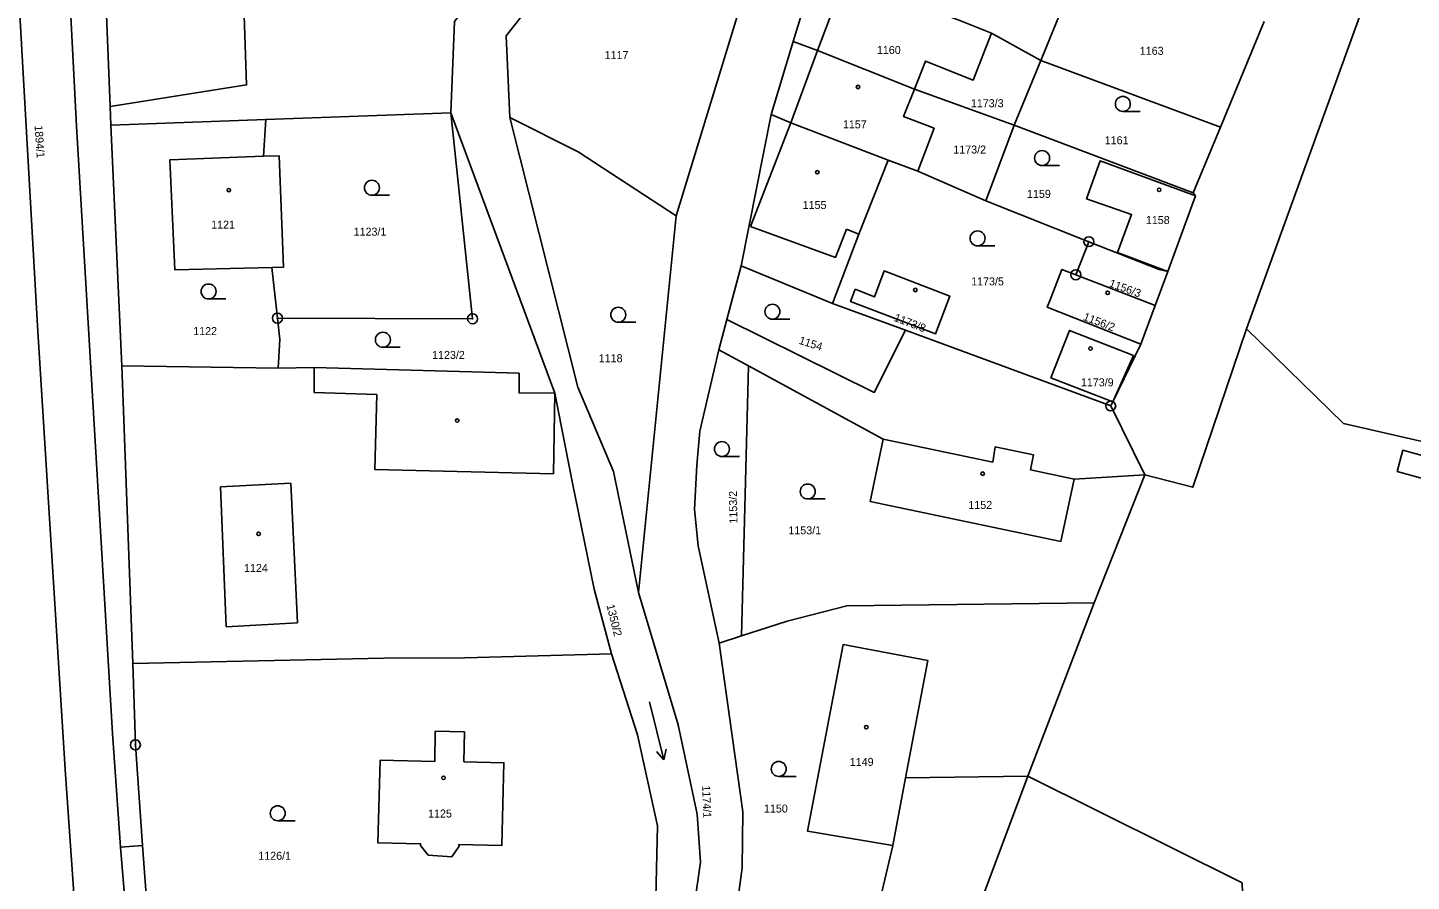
# Model space of a CAD drawing. Extents: x -587171 to -555306, y -1167727 to -1074732.
# Drawn here: x -560066.2 to -559927.4, y -1077225.4 to -1077139.7 of the extents above; entities that cross this region are included whole.
import ezdxf

# ---------------------------------------------------------------- set-up
doc = ezdxf.new("R2010")
doc.units = 0
for name, color, linetype in [('Hranice parcel', 7, 'Continuous'), ('Parcelní čísla', 7, 'Continuous'), ('Vnitřní kresba', 7, 'Continuous'), ('Značky bodu BP', 7, 'Continuous'), ('Značky budov', 7, 'Continuous'), ('Značky kultur', 7, 'Continuous')]:
    doc.layers.add(name, color=color, linetype=linetype)

msp = doc.modelspace()

# ---------------------------------------------------------------- linework, layer by layer
at = {"layer": 'Hranice parcel'}
for p, q in [((-560001.14, -1077158.62), (-559993.18, -1077132.53)), ((-559987.08, -1077133.51), (-559989.4, -1077141.14)), ((-560058.29, -1077138.46), (-560057.93, -1077147.65)), ((-559932.27, -1077137.8), (-559943.92, -1077169.97)), ((-559946.53, -1077149.71), (-559942.15, -1077139.11)), ((-559989.4, -1077141.14), (-559991.62, -1077148.46)), ((-559964.56, -1077143.04), (-559969.49, -1077140.3)), ((-559964.56, -1077143.04), (-559967.21, -1077149.52)), ((-559946.53, -1077149.71), (-559964.56, -1077143.04)), ((-559967.21, -1077149.52), (-559977.22, -1077145.92)), ((-560057.93, -1077147.65), (-560057.85, -1077149.51)), ((-560042.31, -1077148.95), (-560023.74, -1077148.28)), ((-560013.32, -1077176.42), (-560023.74, -1077148.28)), ((-559991.62, -1077148.46), (-559994.61, -1077163.64)), ((-560057.85, -1077149.51), (-560042.31, -1077148.95)), ((-560057.85, -1077149.51), (-560056.75, -1077173.69)), ((-560042.54, -1077152.64), (-560042.31, -1077148.95)), ((-559967.21, -1077149.52), (-559970.07, -1077157.13)), ((-559949.25, -1077156.3), (-559967.21, -1077149.52)), ((-559949.25, -1077156.3), (-559946.53, -1077149.71)), ((-559979.86, -1077153.03), (-559976.89, -1077154.14)), ((-559976.89, -1077154.14), (-559970.07, -1077157.13)), ((-559951.82, -1077164.21), (-559949.03, -1077156.61)), ((-559949.03, -1077156.61), (-559949.25, -1077156.3)), ((-559970.07, -1077157.13), (-559959.73, -1077161.22)), ((-560004.91, -1077196.43), (-560001.14, -1077158.62)), ((-559961.04, -1077164.54), (-559959.73, -1077161.22)), ((-560041.15, -1077168.9), (-560041.71, -1077163.8)), ((-559994.61, -1077163.64), (-559996.04, -1077169.03)), ((-559985.46, -1077167.41), (-559994.61, -1077163.64)), ((-559951.82, -1077164.21), (-559953.08, -1077167.64)), ((-559978.14, -1077170.11), (-559985.46, -1077167.41)), ((-559954.5, -1077171.52), (-559953.08, -1077167.64)), ((-560040.92, -1077171.04), (-560041.15, -1077168.9)), ((-559996.04, -1077169.03), (-559996.85, -1077172.09)), ((-559957.54, -1077177.71), (-559978.14, -1077170.11)), ((-560041.07, -1077173.93), (-560040.92, -1077171.04)), ((-559996.85, -1077172.09), (-559993.89, -1077173.69)), ((-560056.75, -1077173.69), (-560041.07, -1077173.93)), ((-560056.75, -1077173.69), (-560055.67, -1077203.55)), ((-559993.89, -1077173.69), (-559994.57, -1077200.8)), ((-559954.11, -1077184.61), (-559957.54, -1077177.71)), ((-559954.11, -1077184.61), (-559959.19, -1077197.48)), ((-559959.19, -1077197.48), (-559965.84, -1077214.88)), ((-559994.57, -1077200.8), (-559996.81, -1077201.54)), ((-560054.68, -1077221.83), (-560053.43, -1077239.27))]:
    msp.add_line(p, q, dxfattribs=at)
for points in [[(-560081.39, -1076838.77), (-560080.61, -1076844.79), (-560078.46, -1076885.64), (-560076.77, -1076926.81), (-560074.77, -1076972.18), (-560073.12, -1077009.56), (-560071.29, -1077047.93), (-560069.41, -1077088.13), (-560067.46, -1077130.16), (-560065.21, -1077169.66), (-560062.46, -1077214.21), (-560061.17, -1077232.38), (-560061.09, -1077233.9), (-560061.7, -1077235.89), (-560062.89, -1077237.55), (-560064.13, -1077238.39)], [(-560023.74, -1077148.28), (-560023.37, -1077139.12), (-560018.7, -1077133.08), (-560015.23, -1077123.81)], [(-560010.17, -1077125.81), (-560011.75, -1077132.31), (-560018.2, -1077140.57), (-560017.83, -1077148.74)], [(-560057.93, -1077147.65), (-560044.25, -1077145.49), (-560044.53, -1077137.5), (-560044.84, -1077128.48), (-560052.9, -1077128.77), (-560052.57, -1077137.88), (-560058.29, -1077138.46)], [(-559969.49, -1077140.3), (-559972.67, -1077139), (-559984.22, -1077134.73), (-559987.08, -1077133.51)], [(-559956.37, -1077133.7), (-559960.94, -1077134.18), (-559964.56, -1077143.04)], [(-559977.22, -1077145.92), (-559986.95, -1077142.03), (-559989.4, -1077141.14)], [(-559977.22, -1077145.92), (-559976.13, -1077143.09), (-559971.33, -1077145), (-559969.49, -1077140.3)], [(-559976.89, -1077154.14), (-559975.25, -1077149.84), (-559978.33, -1077148.67), (-559977.22, -1077145.92)], [(-560041.15, -1077168.9), (-560021.57, -1077168.96), (-560023.74, -1077148.28)], [(-559979.86, -1077153.03), (-559989.62, -1077149.28), (-559991.62, -1077148.46)], [(-560017.83, -1077148.74), (-560010.98, -1077152.19), (-560001.14, -1077158.62)], [(-560017.83, -1077148.74), (-560011.02, -1077175.82), (-560007.44, -1077184.29), (-560004.91, -1077196.43)], [(-560042.54, -1077152.64), (-560051.94, -1077153), (-560051.46, -1077164.04), (-560041.71, -1077163.8)], [(-560041.71, -1077163.8), (-560040.54, -1077163.77), (-560040.99, -1077152.59), (-560042.54, -1077152.64)], [(-559985.46, -1077167.41), (-559982.8, -1077160.45), (-559979.86, -1077153.03)], [(-559949.03, -1077156.61), (-559958.61, -1077153.12), (-559959.96, -1077156.91), (-559955.44, -1077158.5), (-559956.87, -1077162.32), (-559951.82, -1077164.21)], [(-559959.73, -1077161.22), (-559952.67, -1077164.01), (-559951.82, -1077164.21)], [(-559983.17, -1077166), (-559981.25, -1077166.77), (-559980.27, -1077164.16), (-559973.68, -1077166.7), (-559975.11, -1077170.47), (-559983.64, -1077167.23), (-559983.17, -1077166)], [(-559961.04, -1077164.54), (-559962.43, -1077164), (-559963.62, -1077167.06), (-559963.92, -1077167.81), (-559954.5, -1077171.52)], [(-559953.08, -1077167.64), (-559954.28, -1077167.17), (-559961.04, -1077164.54)], [(-559978.14, -1077170.11), (-559981.26, -1077176.35), (-559996.04, -1077169.03)], [(-559963.53, -1077174.88), (-559961.68, -1077170.13), (-559955.24, -1077172.66)], [(-559943.92, -1077169.97), (-559949.3, -1077185.88), (-559954.11, -1077184.61)], [(-559943.92, -1077169.97), (-559934.18, -1077179.48), (-559876.33, -1077192.72), (-559874.18, -1077191.45)], [(-559996.81, -1077201.54), (-559998.93, -1077191.75), (-559999.31, -1077188.1), (-559999.06, -1077183.65), (-559998.77, -1077180.23), (-559996.85, -1077172.09)], [(-559954.5, -1077171.52), (-559957.33, -1077177.29), (-559957.54, -1077177.71)], [(-559955.24, -1077172.66), (-559957.33, -1077177.29), (-559963.53, -1077174.88)], [(-560041.07, -1077173.93), (-560037.45, -1077173.86), (-560021.69, -1077174.3), (-560016.9, -1077174.43), (-560016.9, -1077176.41), (-560013.32, -1077176.42)], [(-559993.89, -1077173.69), (-559980.38, -1077181.03), (-559981.67, -1077187.32), (-559962.56, -1077191.31), (-559961.21, -1077185.07), (-559954.11, -1077184.61)], [(-560007.64, -1077202.6), (-560009.38, -1077196.11), (-560011.56, -1077185.31), (-560013.32, -1077176.42)], [(-559920.53, -1077186.56), (-559928.78, -1077184.28), (-559928.23, -1077182.15), (-559919.74, -1077184.5)], [(-560004.91, -1077196.43), (-560000.94, -1077209.74), (-559999.02, -1077218.69), (-559998.7, -1077223.52), (-559999.36, -1077228.15), (-560005.72, -1077251.33), (-560013.76, -1077274.39)], [(-559959.19, -1077197.48), (-559984.01, -1077197.77), (-559989.99, -1077199.31), (-559994.57, -1077200.8)], [(-560055.67, -1077203.55), (-560030.48, -1077203.03), (-560022.36, -1077202.99), (-560007.64, -1077202.6)], [(-560009.4, -1077247.76), (-560003.19, -1077227.07), (-560003.02, -1077219.85), (-560005.01, -1077210.73), (-560007.64, -1077202.6)], [(-559996.81, -1077201.54), (-559994.46, -1077218.47), (-559994.51, -1077224.08), (-559995.39, -1077230.48)], [(-559965.84, -1077214.88), (-559978.13, -1077215.06), (-559975.89, -1077203.26), (-559984.4, -1077201.67), (-559987.96, -1077220.4), (-559979.41, -1077221.85), (-559982.81, -1077236.32), (-559995.39, -1077230.48)], [(-560054.68, -1077221.83), (-560055.4, -1077211.73), (-560055.67, -1077203.55)], [(-560022.46, -1077213.44), (-560022.38, -1077210.43), (-560025.31, -1077210.37), (-560025.37, -1077213.39), (-560030.84, -1077213.26), (-560031.08, -1077221.56), (-560026.79, -1077221.66), (-560026.79, -1077221.83), (-560026.01, -1077222.81), (-560023.66, -1077222.98), (-560022.91, -1077221.89), (-560022.95, -1077221.74), (-560018.63, -1077221.83), (-560018.42, -1077213.53), (-560022.46, -1077213.44)], [(-559965.84, -1077214.88), (-559971.37, -1077229.65), (-559973.91, -1077237.24), (-559974.12, -1077237.85)], [(-559944.21, -1077229.58), (-559944.35, -1077225.59), (-559965.84, -1077214.88)], [(-560035.58, -1077293.41), (-560037.41, -1077292.85), (-560040.27, -1077291.52), (-560041.49, -1077289.6), (-560045.64, -1077281.6), (-560047.66, -1077277.04), (-560048.67, -1077274.19), (-560049.75, -1077270.34), (-560053.97, -1077252.12), (-560054.98, -1077244.94), (-560056.91, -1077222), (-560054.68, -1077221.83)]]:
    msp.add_lwpolyline(points, dxfattribs=at)
at = {"layer": 'Vnitřní kresba'}
for p, q in [((-560062.58, -1077125.54), (-560061.31, -1077149.62)), ((-559984.22, -1077134.73), (-559986.95, -1077142.03)), ((-559986.95, -1077142.03), (-559989.62, -1077149.28)), ((-560061.31, -1077149.62), (-560057.69, -1077210.61)), ((-559989.62, -1077149.28), (-559993.69, -1077159.69)), ((-559993.69, -1077159.69), (-559985.15, -1077162.81)), ((-559985.15, -1077162.81), (-559984.05, -1077159.98)), ((-559984.05, -1077159.98), (-559982.8, -1077160.45)), ((-560037.45, -1077173.86), (-560037.45, -1077176.36)), ((-560037.45, -1077176.36), (-560031.16, -1077176.55)), ((-560031.16, -1077176.55), (-560031.39, -1077184.08)), ((-560013.46, -1077184.51), (-560013.32, -1077176.42)), ((-559980.38, -1077181.03), (-559969.38, -1077183.35)), ((-559969.38, -1077183.35), (-559969.13, -1077181.83)), ((-559969.13, -1077181.83), (-559965.28, -1077182.63)), ((-559965.28, -1077182.63), (-559965.59, -1077184.14)), ((-560031.39, -1077184.08), (-560013.46, -1077184.51)), ((-559965.59, -1077184.14), (-559961.21, -1077185.07)), ((-560046.86, -1077185.82), (-560039.82, -1077185.46)), ((-560046.28, -1077199.88), (-560046.86, -1077185.82)), ((-560039.82, -1077185.46), (-560039.15, -1077199.5)), ((-560039.15, -1077199.5), (-560046.28, -1077199.88)), ((-560057.69, -1077210.61), (-560056.91, -1077222)), ((-559978.13, -1077215.06), (-559979.41, -1077221.85))]:
    msp.add_line(p, q, dxfattribs=at)
at = {"layer": 'Značky bodu BP'}
for centre, radius in [((-559959.73, -1077161.22), 0.5), ((-559959.73, -1077161.22), 0.0303), ((-559961.04, -1077164.54), 0.5), ((-559961.04, -1077164.54), 0.0303), ((-560041.15, -1077168.9), 0.5), ((-560041.15, -1077168.9), 0.0303), ((-560021.57, -1077168.96), 0.5), ((-560021.57, -1077168.96), 0.0303), ((-559957.54, -1077177.71), 0.5), ((-559957.54, -1077177.71), 0.0303), ((-560055.4, -1077211.73), 0.5), ((-560055.4, -1077211.73), 0.0303)]:
    msp.add_circle(centre, radius, dxfattribs=at)
at = {"layer": 'Značky budov'}
for centre in [(-559982.89, -1077145.69), (-559986.98, -1077154.25), (-560046.03, -1077156.04), (-559952.68, -1077156.02), (-559977.14, -1077166.07), (-559957.85, -1077166.35), (-559959.57, -1077171.94), (-560023.12, -1077179.18), (-559970.38, -1077184.51), (-560043.04, -1077190.55), (-559982.06, -1077209.96), (-560024.49, -1077215.05)]:
    msp.add_circle(centre, 0.175, dxfattribs=at)
at = {"layer": 'Značky kultur'}
for p, q in [((-559956.32, -1077148.14), (-559954.57, -1077148.14)), ((-559964.42, -1077153.58), (-559962.67, -1077153.58)), ((-560031.67, -1077156.56), (-560029.92, -1077156.56)), ((-559970.9, -1077161.64), (-559969.15, -1077161.64)), ((-560048.06, -1077166.97), (-560046.31, -1077166.97)), ((-560006.95, -1077169.31), (-560005.2, -1077169.31)), ((-559991.48, -1077169), (-559989.73, -1077169)), ((-560030.57, -1077171.82), (-560028.82, -1077171.82)), ((-559996.55, -1077182.79), (-559994.8, -1077182.79)), ((-559987.94, -1077187.05), (-559986.19, -1077187.05)), ((-560003.83, -1077207.41), (-560002.38, -1077213.23)), ((-560002.38, -1077213.23), (-560003.1, -1077212.4)), ((-560002.38, -1077213.23), (-560002.13, -1077212.16)), ((-559990.85, -1077214.9), (-559989.1, -1077214.9)), ((-560041.12, -1077219.35), (-560039.37, -1077219.35))]:
    msp.add_line(p, q, dxfattribs=at)
for centre in [(-559956.32, -1077147.39), (-559964.42, -1077152.83), (-560031.67, -1077155.81), (-559970.9, -1077160.89), (-560048.06, -1077166.22), (-560006.95, -1077168.56), (-559991.48, -1077168.25), (-560030.57, -1077171.07), (-559996.55, -1077182.04), (-559987.94, -1077186.3), (-559990.85, -1077214.15), (-560041.12, -1077218.6)]:
    msp.add_circle(centre, 0.75, dxfattribs=at)

# ---------------------------------------------------------------- texts
at = {"layer": 'Parcelní čísla'}
for s, p in [('1160', (-559981, -1077142.38)), ('1117', (-560008.32, -1077142.89)), ('1163', (-559954.62, -1077142.46)), ('1173/3', (-559971.57, -1077147.72)), ('1157', (-559984.41, -1077149.84)), ('1161', (-559958.14, -1077151.44)), ('1173/2', (-559973.33, -1077152.37)), ('1159', (-559965.94, -1077156.82)), ('1155', (-559988.45, -1077157.94)), ('1121', (-560047.8, -1077159.91)), ('1158', (-559954.01, -1077159.45)), ('1123/1', (-560033.5, -1077160.62)), ('1173/5', (-559971.54, -1077165.61)), ('1122', (-560049.6, -1077170.6)), ('1123/2', (-560025.63, -1077172.99)), ('1118', (-560008.91, -1077173.32)), ('1173/9', (-559960.53, -1077175.74)), ('1152', (-559971.82, -1077188.05)), ('1153/1', (-559989.88, -1077190.6)), ('1124', (-560044.5, -1077194.38)), ('1149', (-559983.72, -1077213.84)), ('1150', (-559992.33, -1077218.53)), ('1125', (-560026.03, -1077219.03)), ('1126/1', (-560043.07, -1077223.27))]:
    msp.add_text(s, height=0.803, dxfattribs=at).set_placement(p)
for s, rotation, p in [('1894/1', 274, (-560065.52, -1077149.57)), ('1156/3', 340, (-559957.77, -1077165.71)), ('1173/8', 339, (-559979.35, -1077169.15)), ('1156/2', 339, (-559960.37, -1077169.06)), ('1154', 342, (-559988.89, -1077171.45)), ('1153/2', 91, (-559994.99, -1077189.51)), ('1350/2', 284, (-560008.14, -1077197.73)), ('1174/1', 272, (-559998.53, -1077215.82))]:
    msp.add_text(s, height=0.803, rotation=rotation, dxfattribs=at).set_placement(p)

doc.saveas('drawing.dxf')
